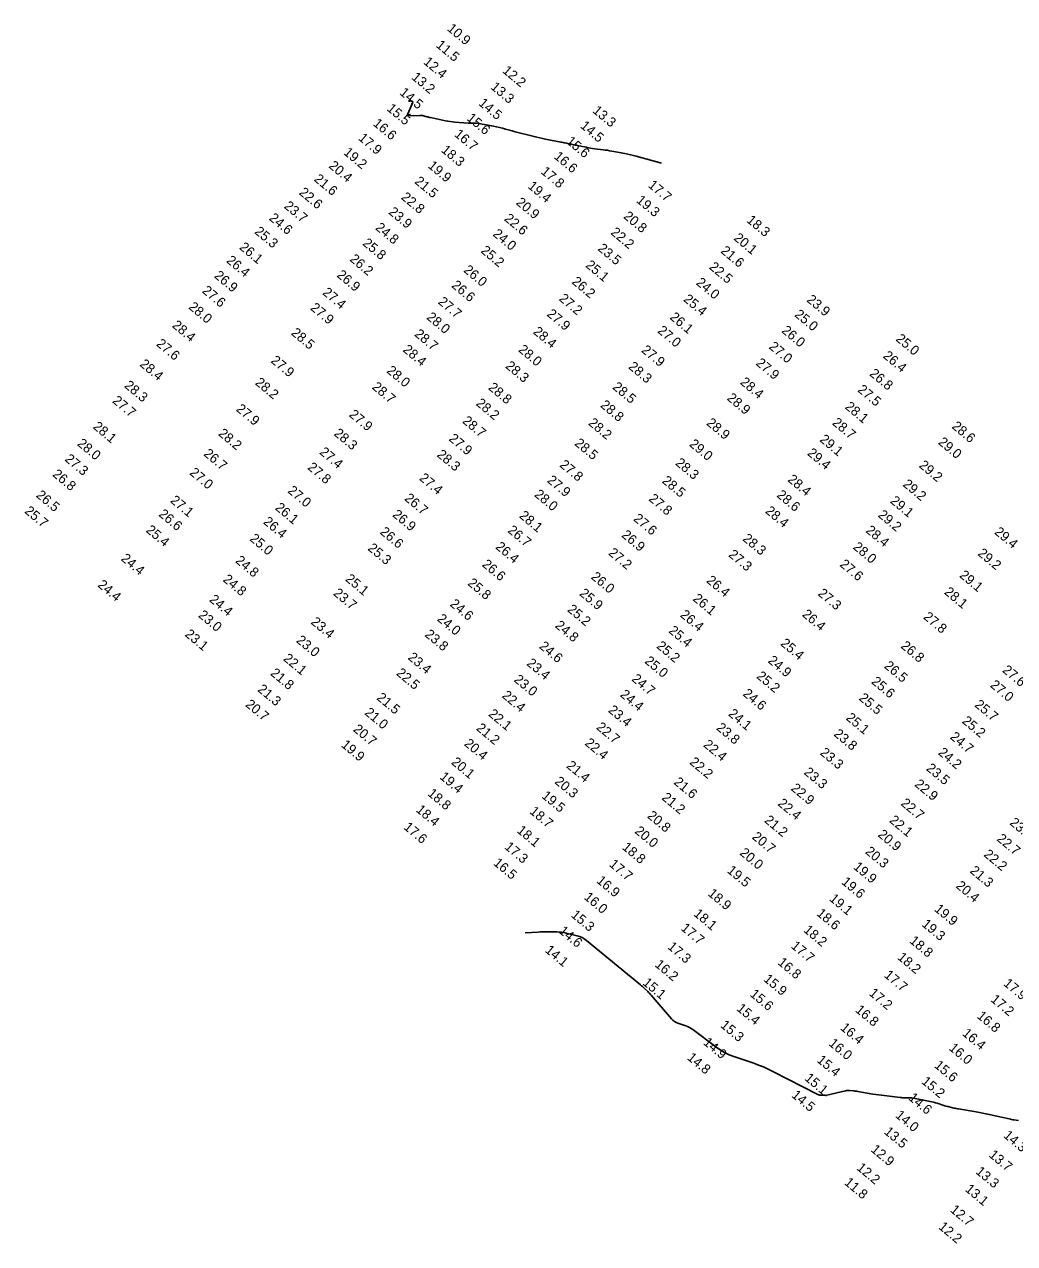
# Model space of a CAD drawing. Extents: x 988130 to 1132882, y 654656 to 841453.
# Drawn here: x 1039212 to 1039727, y 765226 to 765859 of the extents above; entities that cross this region are included whole.
import ezdxf

# ---------------------------------------------------------------- set-up
doc = ezdxf.new("R2010")
doc.units = 0
doc.layers.add('V-TOPO-MAJR', color=7, linetype='Continuous')
doc.layers.add('V-TOPO-SOUN', color=7, linetype='Continuous')

msp = doc.modelspace()

# ---------------------------------------------------------------- linework, layer by layer
at = {"layer": 'V-TOPO-MAJR'}
for points in [[(1039543.55, 765787.43), (1039530.44, 765791.02), (1039528.96, 765791.4), (1039527.47, 765791.76), (1039525.98, 765792.09), (1039524.48, 765792.38), (1039517.65, 765793.65), (1039516.56, 765793.85), (1039515.46, 765794.03), (1039514.35, 765794.19), (1039513.25, 765794.34), (1039508.82, 765794.88), (1039507.71, 765795.03), (1039506.61, 765795.2), (1039505.51, 765795.39), (1039504.42, 765795.61), (1039497.84, 765796.97), (1039497.29, 765797.09), (1039496.74, 765797.2), (1039496.19, 765797.31), (1039495.65, 765797.42), (1039493.45, 765797.87), (1039492.9, 765797.99), (1039492.35, 765798.1), (1039491.8, 765798.2), (1039491.25, 765798.31), (1039483.31, 765799.82), (1039481.81, 765800.12), (1039480.31, 765800.45), (1039478.82, 765800.8), (1039477.33, 765801.17), (1039467.51, 765803.72), (1039466.95, 765803.86), (1039466.4, 765804.01), (1039465.85, 765804.16), (1039465.29, 765804.32), (1039463.08, 765804.94), (1039462.53, 765805.09), (1039461.97, 765805.24), (1039461.42, 765805.37), (1039460.86, 765805.51), (1039456.13, 765806.59), (1039455.2, 765806.8), (1039454.25, 765806.99), (1039453.31, 765807.17), (1039452.36, 765807.32), (1039447.4, 765808.1), (1039447.04, 765808.15), (1039446.67, 765808.18), (1039446.3, 765808.19), (1039445.93, 765808.18), (1039444.46, 765808.1), (1039444.09, 765808.09), (1039443.72, 765808.09), (1039443.35, 765808.1), (1039442.99, 765808.13), (1039436.17, 765808.7), (1039434.91, 765808.82), (1039433.66, 765808.98), (1039432.41, 765809.18), (1039431.17, 765809.42), (1039423.38, 765811.05), (1039422.92, 765811.15), (1039422.47, 765811.25), (1039422.01, 765811.37), (1039421.56, 765811.49), (1039419.75, 765811.98), (1039419.3, 765812.09), (1039418.84, 765812.16), (1039418.37, 765812.2), (1039417.91, 765812.2), (1039412.76, 765812), (1039412.72, 765812.01), (1039412.7, 765812.02), (1039412.69, 765812.04), (1039412.69, 765812.08), (1039412.7, 765812.23), (1039412.7, 765812.26), (1039412.71, 765812.3), (1039412.72, 765812.34), (1039412.73, 765812.37), (1039412.81, 765812.59), (1039412.82, 765812.63), (1039412.81, 765812.65), (1039412.79, 765812.65), (1039412.75, 765812.64), (1039411.71, 765812.09), (1039411.67, 765812.08), (1039411.64, 765812.09), (1039411.63, 765812.11), (1039411.62, 765812.15), (1039411.61, 765812.37), (1039411.61, 765812.4), (1039411.6, 765812.43), (1039411.59, 765812.46), (1039411.57, 765812.49), (1039411.5, 765812.6), (1039411.48, 765812.62), (1039411.48, 765812.65), (1039411.48, 765812.68), (1039411.49, 765812.71), (1039414.09, 765818.49), (1039414.13, 765818.57), (1039414.15, 765818.66), (1039414.17, 765818.76), (1039414.18, 765818.85), (1039414.2, 765819.3), (1039414.19, 765819.35), (1039414.17, 765819.4), (1039414.14, 765819.43), (1039414.09, 765819.45), (1039413.86, 765819.51), (1039413.8, 765819.52), (1039413.75, 765819.54), (1039413.69, 765819.57), (1039413.64, 765819.59), (1039413.2, 765819.83), (1039413.11, 765819.86), (1039413.02, 765819.87), (1039412.93, 765819.85), (1039412.85, 765819.81), (1039412.22, 765819.4)], [(1039729.14, 765289.69), (1039726.75, 765290.06), (1039726.15, 765290.16), (1039725.56, 765290.27), (1039724.96, 765290.39), (1039724.37, 765290.52), (1039713.98, 765292.86), (1039712.27, 765293.23), (1039710.56, 765293.58), (1039708.85, 765293.9), (1039707.13, 765294.2), (1039698.01, 765295.72), (1039697.41, 765295.83), (1039696.8, 765295.94), (1039696.2, 765296.07), (1039695.6, 765296.21), (1039693.2, 765296.77), (1039692.61, 765296.92), (1039692.01, 765297.08), (1039691.42, 765297.25), (1039690.83, 765297.43), (1039686.81, 765298.71), (1039685.94, 765298.97), (1039685.06, 765299.21), (1039684.18, 765299.42), (1039683.29, 765299.6), (1039673.68, 765301.43), (1039673.19, 765301.51), (1039672.69, 765301.56), (1039672.2, 765301.59), (1039671.7, 765301.59), (1039669.71, 765301.56), (1039669.21, 765301.56), (1039668.71, 765301.57), (1039668.22, 765301.6), (1039667.72, 765301.65), (1039659.37, 765302.65), (1039657.88, 765302.83), (1039656.4, 765303.04), (1039654.92, 765303.26), (1039653.44, 765303.5), (1039645.66, 765304.81), (1039645.12, 765304.89), (1039644.59, 765304.97), (1039644.05, 765305.03), (1039643.52, 765305.09), (1039641.37, 765305.3), (1039640.83, 765305.33), (1039640.3, 765305.32), (1039639.77, 765305.26), (1039639.24, 765305.16), (1039629.45, 765302.83), (1039629.33, 765302.8), (1039629.21, 765302.79), (1039629.08, 765302.78), (1039628.95, 765302.78), (1039628.45, 765302.82), (1039628.32, 765302.82), (1039628.19, 765302.83), (1039628.07, 765302.84), (1039627.94, 765302.84), (1039626.16, 765302.93), (1039625.83, 765302.97), (1039625.51, 765303.03), (1039625.19, 765303.14), (1039624.89, 765303.27), (1039601.48, 765315.28), (1039599.05, 765316.47), (1039596.58, 765317.57), (1039594.06, 765318.57), (1039591.51, 765319.48), (1039581.23, 765322.94), (1039578.71, 765323.9), (1039576.3, 765325.06), (1039573.98, 765326.4), (1039571.77, 765327.95), (1039559.82, 765337.02), (1039558.96, 765337.62), (1039558.05, 765338.15), (1039557.11, 765338.59), (1039556.13, 765338.96), (1039552.11, 765340.3), (1039551.15, 765340.69), (1039550.26, 765341.2), (1039549.46, 765341.82), (1039548.73, 765342.57), (1039538.16, 765354.9), (1039537.74, 765355.38), (1039537.31, 765355.84), (1039536.87, 765356.3), (1039536.42, 765356.74), (1039534.59, 765358.5), (1039534.13, 765358.94), (1039533.66, 765359.37), (1039533.19, 765359.78), (1039532.7, 765360.19), (1039504.53, 765383.31), (1039503.43, 765384.12), (1039502.25, 765384.79), (1039501.01, 765385.33), (1039499.69, 765385.73), (1039494.04, 765387.11), (1039492.81, 765387.37), (1039491.58, 765387.57), (1039490.34, 765387.69), (1039489.09, 765387.74), (1039483.78, 765387.81), (1039482.67, 765387.81), (1039481.57, 765387.8), (1039480.47, 765387.76), (1039479.36, 765387.71), (1039472.74, 765387.34)]]:
    msp.add_lwpolyline(points, dxfattribs=at)

# ---------------------------------------------------------------- texts
at = {"layer": 'V-TOPO-SOUN'}
for s, p in [('10.9 ', (1039431.78, 765856.7)), ('11.5 ', (1039425.95, 765848.1)), ('12.4 ', (1039419.43, 765839.38)), ('13.2 ', (1039413.26, 765831.42)), ('12.2 ', (1039460.5, 765834.84)), ('13.3 ', (1039454.39, 765826.35)), ('14.5 ', (1039407.04, 765823.43)), ('14.5 ', (1039448.11, 765817.9)), ('15.5 ', (1039400.4, 765815.11)), ('13.3 ', (1039507.36, 765814.05)), ('16.6 ', (1039393.21, 765807.35)), ('15.6 ', (1039441.94, 765810.1)), ('14.5 ', (1039500.99, 765806.15)), ('17.9 ', (1039385.59, 765799.8)), ('16.7 ', (1039435.48, 765801.76)), ('19.2 ', (1039377.89, 765792.34)), ('18.3 ', (1039428.66, 765793.58)), ('15.6 ', (1039493.64, 765798.09)), ('20.4 ', (1039370.22, 765785.38)), ('16.6 ', (1039487.3, 765790.21)), ('19.9 ', (1039421.77, 765785.4)), ('17.8 ', (1039480.49, 765782.37)), ('21.6 ', (1039362.53, 765778.49)), ('21.5 ', (1039414.82, 765777.25)), ('19.4 ', (1039473.71, 765774.79)), ('17.7 ', (1039536.26, 765775.31)), ('22.6 ', (1039354.75, 765771.51)), ('22.8 ', (1039407.84, 765769.06)), ('20.9 ', (1039467.57, 765766.29)), ('19.3 ', (1039530.09, 765767.43)), ('23.7 ', (1039346.94, 765764.42)), ('23.9 ', (1039401.31, 765761.36)), ('24.6 ', (1039339.16, 765758.21)), ('22.6 ', (1039461.44, 765757.93)), ('20.8 ', (1039523.44, 765759.13)), ('18.3 ', (1039587.46, 765757.1)), ('25.3 ', (1039331.61, 765751.2)), ('24.8 ', (1039394.43, 765753.22)), ('24.0 ', (1039455.51, 765749.96)), ('22.2 ', (1039516.78, 765750.77)), ('20.1 ', (1039580.76, 765747.82)), ('26.1 ', (1039323.73, 765743.05)), ('25.8 ', (1039387.81, 765745.1)), ('25.2 ', (1039449.22, 765741.27)), ('23.5 ', (1039510.09, 765742.4)), ('21.6 ', (1039573.96, 765741.17)), ('26.4 ', (1039316.98, 765736.12)), ('26.2 ', (1039381.12, 765736.88)), ('26.9 ', (1039310.68, 765728.24)), ('26.9 ', (1039374.36, 765728.63)), ('26.0 ', (1039440.3, 765731.17)), ('25.1 ', (1039503.71, 765733.71)), ('22.5 ', (1039567.98, 765732.79)), ('26.6 ', (1039434.06, 765723.24)), ('26.2 ', (1039496.56, 765725.16)), ('24.0 ', (1039561.19, 765724.61)), ('27.6 ', (1039304.37, 765720.42)), ('27.4 ', (1039366.95, 765719.5)), ('27.2 ', (1039489.89, 765716.36)), ('25.4 ', (1039554.62, 765716.02)), ('23.9 ', (1039618.68, 765715.76)), ('28.0 ', (1039297.32, 765712.03)), ('27.9 ', (1039360.65, 765711.55)), ('27.7 ', (1039427.07, 765714.68)), ('28.0 ', (1039421.06, 765706.67)), ('27.9 ', (1039483.59, 765708.33)), ('26.1 ', (1039547.52, 765706.69)), ('25.0 ', (1039612.36, 765708.07)), ('28.4 ', (1039288.74, 765702.45)), ('28.5 ', (1039350.65, 765698.54)), ('28.7 ', (1039414.78, 765697.9)), ('28.4 ', (1039476.44, 765699.15)), ('27.0 ', (1039541.15, 765699.65)), ('26.0 ', (1039605.68, 765699.72)), ('27.6 ', (1039280.53, 765692.86)), ('27.0 ', (1039599.05, 765691.37)), ('25.0 ', (1039665.02, 765695.42)), ('27.9 ', (1039340.05, 765684.12)), ('28.4 ', (1039408.74, 765689.8)), ('28.0 ', (1039468.78, 765689.81)), ('27.9 ', (1039532.75, 765689.55)), ('26.4 ', (1039658.41, 765686.58)), ('28.4 ', (1039271.92, 765682.27)), ('28.0 ', (1039400.28, 765678.86)), ('28.3 ', (1039462.06, 765681.29)), ('28.3 ', (1039526, 765680.96)), ('27.9 ', (1039592.27, 765682.82)), ('28.2 ', (1039331.91, 765672.67)), ('28.4 ', (1039584.1, 765672.9)), ('26.8 ', (1039651.36, 765677.33)), ('28.3 ', (1039263.89, 765671.17)), ('28.7 ', (1039392.68, 765670.42)), ('28.8 ', (1039453.16, 765670.11)), ('28.5 ', (1039517.74, 765670.39)), ('27.5 ', (1039645.17, 765668.96)), ('27.7 ', (1039257.71, 765663.25)), ('27.9 ', (1039322.02, 765658.96)), ('28.2 ', (1039446.73, 765661.9)), ('28.8 ', (1039511.41, 765660.98)), ('28.9 ', (1039577.25, 765664.66)), ('28.1 ', (1039638.62, 765660.15)), ('27.9 ', (1039380.76, 765656.06)), ('28.7 ', (1039439.68, 765652.74)), ('28.1 ', (1039247.63, 765649.8)), ('28.2 ', (1039312.76, 765646.21)), ('28.3 ', (1039372.87, 765646.24)), ('28.2 ', (1039505.18, 765651.68)), ('28.9 ', (1039566.56, 765651.66)), ('28.7 ', (1039631.98, 765651.81)), ('28.6 ', (1039694.15, 765649.97)), ('28.0 ', (1039239.43, 765640.99)), ('27.9 ', (1039432.62, 765643.55)), ('28.5 ', (1039498.02, 765641.13)), ('29.0 ', (1039557.63, 765640.69)), ('29.1 ', (1039625.46, 765643.11)), ('29.0 ', (1039687.05, 765641.71)), ('26.7 ', (1039305.17, 765635.69)), ('27.4 ', (1039365.38, 765636.55)), ('28.3 ', (1039426.41, 765635.24)), ('29.4 ', (1039619, 765636.03)), ('27.3 ', (1039232.95, 765632.95)), ('27.8 ', (1039359.17, 765628.62)), ('27.8 ', (1039490.23, 765629.92)), ('28.3 ', (1039550.44, 765630.87)), ('29.2 ', (1039677.08, 765629.68)), ('26.8 ', (1039226.55, 765625.03)), ('27.0 ', (1039297.84, 765625.87)), ('27.4 ', (1039417.25, 765623.03)), ('27.9 ', (1039483.71, 765621.89)), ('28.5 ', (1039543.48, 765621.62)), ('28.4 ', (1039608.79, 765622.32)), ('26.5 ', (1039218.05, 765614.16)), ('27.0 ', (1039348.84, 765616.47)), ('28.0 ', (1039477.1, 765614.53)), ('28.6 ', (1039603.07, 765614.24)), ('29.2 ', (1039668.67, 765619.82)), ('27.1 ', (1039287.79, 765611.41)), ('26.7 ', (1039409.58, 765612.51)), ('27.8 ', (1039536.57, 765612.31)), ('29.1 ', (1039662.13, 765611.18)), ('25.7 ', (1039212.04, 765605.9)), ('26.6 ', (1039281.78, 765604.31)), ('26.1 ', (1039342.32, 765607.65)), ('26.9 ', (1039403.34, 765604.06)), ('28.1 ', (1039469.24, 765603.48)), ('27.6 ', (1039528.61, 765601.94)), ('28.4 ', (1039597.17, 765605.92)), ('29.2 ', (1039655.78, 765603.89)), ('25.4 ', (1039275.14, 765595.99)), ('26.4 ', (1039336.15, 765600.35)), ('26.7 ', (1039463.24, 765595.87)), ('28.4 ', (1039649.4, 765595.84)), ('25.0 ', (1039329.09, 765591.56)), ('26.6 ', (1039396.81, 765595.09)), ('26.9 ', (1039522.42, 765593.47)), ('28.3 ', (1039585.39, 765591.55)), ('29.4 ', (1039716.27, 765595.04)), ('25.3 ', (1039390.49, 765586.6)), ('26.4 ', (1039456.92, 765587.33)), ('27.2 ', (1039515.61, 765584.16)), ('27.3 ', (1039578.05, 765583.26)), ('28.0 ', (1039642.77, 765587.23)), ('29.2 ', (1039707.64, 765583.9)), ('24.4 ', (1039262.21, 765581.21)), ('24.8 ', (1039321.65, 765580.12)), ('26.6 ', (1039449.91, 765578.18)), ('27.6 ', (1039635.89, 765578.19)), ('24.8 ', (1039315.17, 765570.37)), ('25.1 ', (1039378.83, 765570.62)), ('26.0 ', (1039506.57, 765571.72)), ('26.4 ', (1039566.56, 765569.8)), ('29.1 ', (1039698.11, 765572.54)), ('24.4 ', (1039250.05, 765567.54)), ('25.8 ', (1039442.4, 765568.43)), ('28.1 ', (1039690.21, 765563.82)), ('24.4 ', (1039308.12, 765559.9)), ('23.7 ', (1039372.58, 765563.19)), ('24.6 ', (1039433.2, 765557.59)), ('25.9 ', (1039500.54, 765563.08)), ('26.1 ', (1039559.51, 765560.37)), ('27.3 ', (1039624.52, 765563.06)), ('23.0 ', (1039302.37, 765551.8)), ('25.2 ', (1039494.24, 765554.75)), ('26.4 ', (1039552.92, 765551.96)), ('26.4 ', (1039616.33, 765552.2)), ('27.8 ', (1039679.38, 765550.91)), ('23.4 ', (1039360.91, 765548.26)), ('24.0 ', (1039426.58, 765549.88)), ('24.8 ', (1039487.88, 765546.4)), ('23.1 ', (1039295.37, 765541.88)), ('23.0 ', (1039353.29, 765538.69)), ('23.8 ', (1039420.15, 765541.76)), ('25.4 ', (1039546.92, 765543.71)), ('24.6 ', (1039479.64, 765535.61)), ('25.2 ', (1039540.6, 765535.74)), ('25.4 ', (1039605.09, 765537.08)), ('26.8 ', (1039667.63, 765535.79)), ('22.1 ', (1039346.55, 765529.25)), ('23.4 ', (1039411.36, 765529.83)), ('23.4 ', (1039473.09, 765526.75)), ('25.0 ', (1039534.41, 765527.91)), ('24.9 ', (1039598.56, 765528.15)), ('21.8 ', (1039339.88, 765521.62)), ('22.5 ', (1039405.3, 765521.68)), ('25.2 ', (1039592.6, 765520.07)), ('26.5 ', (1039658.97, 765525.41)), ('27.6 ', (1039720.41, 765523.22)), ('21.3 ', (1039333.2, 765513.21)), ('23.0 ', (1039466.48, 765518.3)), ('24.7 ', (1039527.7, 765518.67)), ('25.6 ', (1039652.33, 765517.29)), ('27.0 ', (1039714.08, 765515.46)), ('21.5 ', (1039395.11, 765508.89)), ('22.4 ', (1039460.27, 765509.99)), ('24.4 ', (1039521.69, 765510.53)), ('24.6 ', (1039585.49, 765510.96)), ('25.5 ', (1039645.82, 765508.7)), ('20.7 ', (1039326.87, 765505.37)), ('21.0 ', (1039388.85, 765501.13)), ('22.1 ', (1039453.2, 765500.4)), ('23.4 ', (1039515.51, 765502.39)), ('24.1 ', (1039577.94, 765500.53)), ('25.7 ', (1039706, 765505.23)), ('25.1 ', (1039639.11, 765498.44)), ('25.2 ', (1039699.48, 765496.74)), ('20.7 ', (1039382.89, 765492.47)), ('21.2 ', (1039446.88, 765493.06)), ('22.7 ', (1039509.3, 765493.57)), ('23.8 ', (1039571.73, 765493.25)), ('23.8 ', (1039632.75, 765490.06)), ('24.7 ', (1039693.23, 765488.55)), ('19.9 ', (1039376.67, 765484.39)), ('20.4 ', (1039440.63, 765485.01)), ('22.4 ', (1039503.32, 765485.3)), ('22.4 ', (1039564.97, 765484.46)), ('20.1 ', (1039433.89, 765475.39)), ('22.2 ', (1039557.79, 765475.39)), ('23.3 ', (1039625.62, 765480.31)), ('24.2 ', (1039687.04, 765480.37)), ('21.4 ', (1039493.78, 765473.5)), ('23.3 ', (1039617.24, 765470.13)), ('23.5 ', (1039680.84, 765472.16)), ('19.4 ', (1039427.86, 765467.76)), ('20.3 ', (1039487.63, 765465.33)), ('21.6 ', (1039549.58, 765464.99)), ('22.9 ', (1039674.8, 765463.9)), ('18.8 ', (1039421.59, 765459.08)), ('19.5 ', (1039480.89, 765457.84)), ('21.2 ', (1039543.32, 765456.96)), ('22.9 ', (1039610.5, 765461.79)), ('18.4 ', (1039415.55, 765450.64)), ('18.7 ', (1039474.62, 765449.8)), ('22.4 ', (1039603.65, 765453.89)), ('22.7 ', (1039667.6, 765453.98)), ('20.8 ', (1039535.79, 765447.51)), ('21.2 ', (1039596.67, 765445.16)), ('22.1 ', (1039661.67, 765445.15)), ('23.2 ', (1039724.22, 765443.92)), ('17.6 ', (1039409.14, 765441.61)), ('18.1 ', (1039467.99, 765439.85)), ('20.0 ', (1039529.26, 765439.53)), ('20.9 ', (1039655.7, 765437.75)), ('17.3 ', (1039461.61, 765431.35)), ('18.8 ', (1039522.73, 765431.15)), ('20.7 ', (1039590.24, 765436.58)), ('22.7 ', (1039717.54, 765435.56)), ('20.0 ', (1039583.89, 765428.23)), ('20.3 ', (1039649.12, 765428.93)), ('22.2 ', (1039710.73, 765427.43)), ('16.5 ', (1039455.79, 765422.98)), ('17.7 ', (1039516, 765422.3)), ('19.5 ', (1039577.28, 765419.04)), ('19.9 ', (1039642.94, 765420.95)), ('21.3 ', (1039703.55, 765418.93)), ('16.9 ', (1039509.39, 765413.78)), ('19.6 ', (1039636.78, 765413.13)), ('18.9 ', (1039567.33, 765407.07)), ('20.4 ', (1039696.26, 765411.1)), ('16.0 ', (1039502.92, 765405.22)), ('19.1 ', (1039630.46, 765404.4)), ('19.9 ', (1039685.07, 765399.01)), ('15.3 ', (1039496.15, 765395.95)), ('18.1 ', (1039559.87, 765396.58)), ('18.6 ', (1039623.84, 765396.74)), ('14.6 ', (1039489.81, 765387.64)), ('17.7 ', (1039553.28, 765389.1)), ('18.2 ', (1039617.06, 765388.14)), ('19.3 ', (1039678.54, 765391.18)), ('18.8 ', (1039672.15, 765382.52)), ('14.1 ', (1039482.64, 765377.66)), ('17.3 ', (1039546.36, 765379.43)), ('17.7 ', (1039610.53, 765379.83)), ('18.2 ', (1039665.9, 765373.95)), ('16.2 ', (1039539.74, 765370.16)), ('16.8 ', (1039603.65, 765371.26)), ('15.9 ', (1039596.26, 765362.61)), ('17.7 ', (1039658.94, 765364.68)), ('15.1 ', (1039533.39, 765360.72)), ('15.6 ', (1039589.18, 765354.77)), ('17.2 ', (1039651.09, 765355.28)), ('17.9 ', (1039720.99, 765360.34)), ('17.2 ', (1039714.34, 765352.03)), ('15.4 ', (1039582.26, 765347.33)), ('16.8 ', (1039643.95, 765346.59)), ('16.8 ', (1039707.22, 765343.44)), ('15.3 ', (1039573.82, 765338.64)), ('16.4 ', (1039636.19, 765337.34)), ('14.9 ', (1039564.9, 765329.69)), ('16.4 ', (1039699.57, 765334.4)), ('16.0 ', (1039630.13, 765329.17)), ('16.0 ', (1039692.65, 765326.79)), ('14.8 ', (1039556.54, 765321.8)), ('15.4 ', (1039623.98, 765320.51)), ('15.6 ', (1039685.02, 765317.75)), ('15.1 ', (1039617.61, 765311.1)), ('15.2 ', (1039678.37, 765309.41)), ('14.5 ', (1039610.82, 765302.31)), ('14.6 ', (1039671.62, 765300.88)), ('14.0 ', (1039664.78, 765291.81)), ('13.5 ', (1039658.9, 765283.28)), ('14.3 ', (1039720.98, 765281.38)), ('12.9 ', (1039652.06, 765274.01)), ('13.7 ', (1039713.43, 765271.23)), ('12.2 ', (1039644.65, 765264.55)), ('13.3 ', (1039706.53, 765262.59)), ('11.8 ', (1039638.23, 765256.88)), ('13.1 ', (1039701.05, 765253.42)), ('12.7 ', (1039693.29, 765242.67)), ('12.2 ', (1039687.22, 765233.88))]:
    msp.add_text(s, height=5, rotation=320, dxfattribs=at).set_placement(p)

doc.saveas('drawing.dxf')
